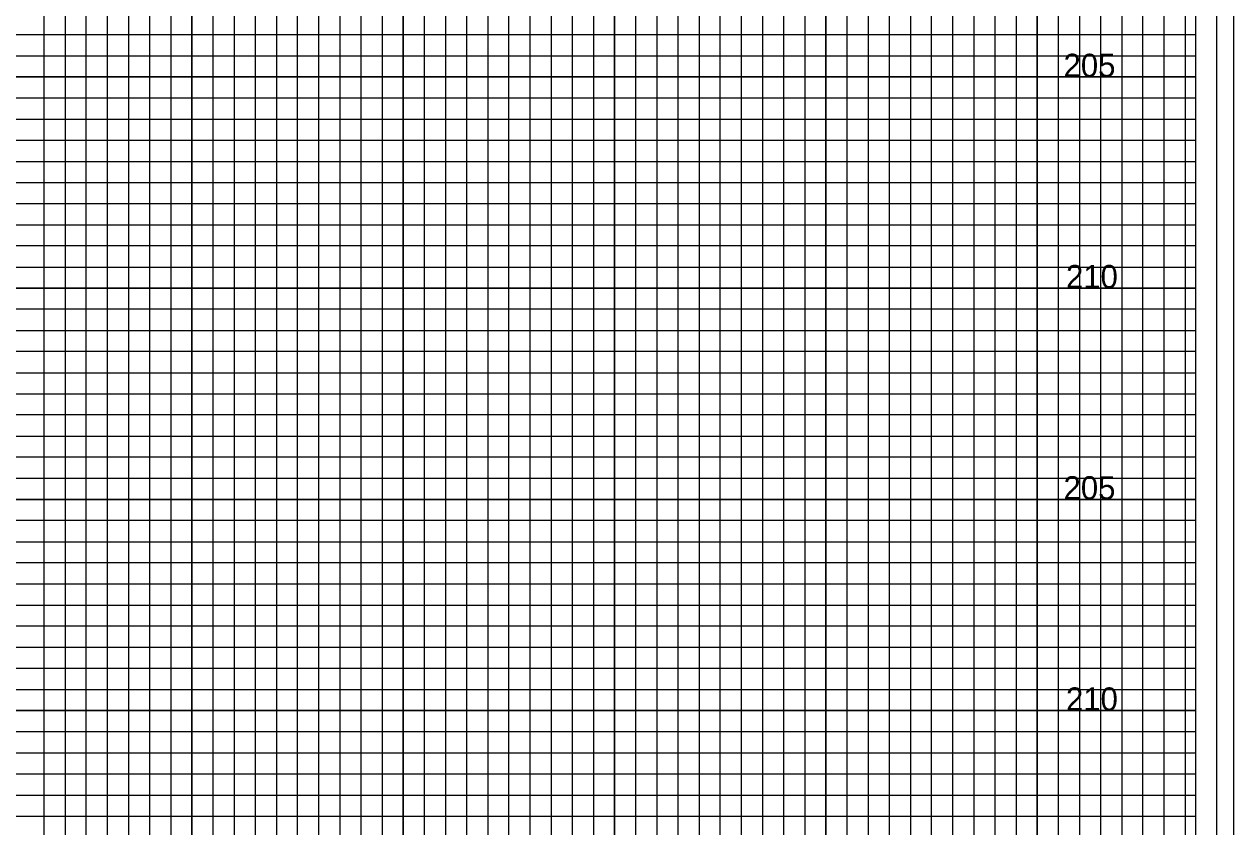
# Model space of a CAD drawing. Extents: x -4 to 103, y -2 to 492.
# Drawn here: x 74.78 to 103.4, y 32.25 to 51.25 of the extents above; entities that cross this region are included whole.
import ezdxf

# ---------------------------------------------------------------- set-up
doc = ezdxf.new("R2010")
doc.units = 0
for name, color, linetype in [('Old_Level_10', 7, 'Continuous'), ('Old_Level_5', 7, 'Continuous'), ('Old_Level_8', 7, 'Continuous'), ('Prop Dimension', 7, 'Continuous'), ('Prop XS Finish Grade Earthwork', 7, 'Continuous'), ('Prop XS SE Text', 7, 'Continuous'), ('Prop XSC Text', 7, 'Continuous')]:
    doc.layers.add(name, color=color, linetype=linetype)

msp = doc.modelspace()

# ---------------------------------------------------------------- linework, layer by layer
at = {"layer": 'Old_Level_10'}
for p, q in [((91.25, 0), (91.25, 63.425)), ((93.75, 0), (93.75, 63.425)), ((96.25, 0), (96.25, 63.425)), ((98.75, 0), (98.75, 63.425)), ((101.25, 0), (101.25, 63.425)), ((76.25, 0), (76.25, 62)), ((78.75, 0), (78.75, 62)), ((81.25, 0), (81.25, 62)), ((83.75, 0), (83.75, 62)), ((86.25, 0), (86.25, 62)), ((88.75, 0), (88.75, 62)), ((0, 50), (102.5, 50)), ((0, 47.5), (102.5, 47.5)), ((0, 45), (102.5, 45)), ((0, 42.5), (102.5, 42.5)), ((0, 40), (102.5, 40)), ((0, 37.5), (102.5, 37.5)), ((0, 35), (102.5, 35)), ((0, 32.5), (102.5, 32.5))]:
    msp.add_line(p, q, dxfattribs=at)
at = {"layer": 'Old_Level_5'}
msp.add_lwpolyline([(103.4, 67.4), (-3.5, 67.4), (-3.5, -2.425), (103.4, -2.425)], close=True, dxfattribs=at)
at = {"layer": 'Old_Level_8'}
for points in [[(91.25, 0), (91.25, 63.425), (93.75, 63.425), (93.75, 0)], [(96.25, 0), (96.25, 63.425), (98.75, 63.425), (98.75, 0)], [(101.25, 0), (101.25, 63.425)], [(76.25, 0), (76.25, 62), (78.75, 62), (78.75, 0)], [(81.25, 0), (81.25, 62), (83.75, 62), (83.75, 0)], [(86.25, 0), (86.25, 62), (88.75, 62), (88.75, 0)], [(0, 47.5), (102.5, 47.5), (102.5, 50), (0, 50)], [(0, 42.5), (102.5, 42.5), (102.5, 45), (0, 45)], [(0, 37.5), (102.5, 37.5), (102.5, 40), (0, 40)], [(0, 32.5), (102.5, 32.5), (102.5, 35), (0, 35)]]:
    msp.add_lwpolyline(points, dxfattribs=at)
at = {"layer": 'Prop Dimension'}
for points in [[(90.25, 0), (90.25, 63.425), (90.75, 63.425), (90.75, 0)], [(91.75, 0), (91.75, 63.425), (92.25, 63.425), (92.25, 0)], [(92.75, 0), (92.75, 63.425), (93.25, 63.425), (93.25, 0)], [(94.25, 0), (94.25, 63.425), (94.75, 63.425), (94.75, 0)], [(95.25, 0), (95.25, 63.425), (95.75, 63.425), (95.75, 0)], [(96.75, 0), (96.75, 63.425), (97.25, 63.425), (97.25, 0)], [(97.75, 0), (97.75, 63.425), (98.25, 63.425), (98.25, 0)], [(99.25, 0), (99.25, 63.425), (99.75, 63.425), (99.75, 0)], [(100.25, 0), (100.25, 63.425)], [(100.25, 63.425), (100.75, 63.425), (100.75, 0), (101.75, 0), (101.75, 63.425), (102.25, 63.425), (102.25, 0)], [(75.25, 0), (75.25, 62), (75.75, 62), (75.75, 0)], [(76.75, 0), (76.75, 62), (77.25, 62), (77.25, 0)], [(77.75, 0), (77.75, 62), (78.25, 62), (78.25, 0)], [(79.25, 0), (79.25, 62), (79.75, 62), (79.75, 0)], [(80.25, 0), (80.25, 62), (80.75, 62), (80.75, 0)], [(81.75, 0), (81.75, 62), (82.25, 62), (82.25, 0)], [(82.75, 0), (82.75, 62), (83.25, 62), (83.25, 0)], [(84.25, 0), (84.25, 62), (84.75, 62), (84.75, 0)], [(85.25, 0), (85.25, 62), (85.75, 62), (85.75, 0)], [(86.75, 0), (86.75, 62), (87.25, 62), (87.25, 0)], [(87.75, 0), (87.75, 62), (88.25, 62), (88.25, 0)], [(89.25, 0), (89.25, 62), (89.75, 62), (89.75, 0)], [(0, 50.5), (102.5, 50.5), (102.5, 51), (0, 51)], [(0, 49), (102.5, 49), (102.5, 49.5), (0, 49.5)], [(0, 48), (102.5, 48), (102.5, 48.5), (0, 48.5)], [(0, 46.5), (102.5, 46.5), (102.5, 47), (0, 47)], [(0, 45.5), (102.5, 45.5), (102.5, 46), (0, 46)], [(0, 44), (102.5, 44), (102.5, 44.5), (0, 44.5)], [(0, 43), (102.5, 43), (102.5, 43.5), (0, 43.5)], [(0, 41.5), (102.5, 41.5), (102.5, 42), (0, 42)], [(0, 40.5), (102.5, 40.5), (102.5, 41), (0, 41)], [(0, 39), (102.5, 39), (102.5, 39.5), (0, 39.5)], [(0, 38), (102.5, 38), (102.5, 38.5), (0, 38.5)], [(0, 36.5), (102.5, 36.5), (102.5, 37), (0, 37)], [(0, 35.5), (102.5, 35.5), (102.5, 36), (0, 36)], [(0, 34), (102.5, 34), (102.5, 34.5), (0, 34.5)], [(0, 33), (102.5, 33), (102.5, 33.5), (0, 33.5)]]:
    msp.add_lwpolyline(points, dxfattribs=at)
at = {"layer": 'Prop XS SE Text'}
msp.add_lwpolyline([(103, 66), (-2.8, 66), (-2.8, -1), (103, -1)], close=True, dxfattribs=at)
at = {"layer": 'Prop XSC Text'}
msp.add_lwpolyline([(102.5, 65), (0, 65), (0, 0), (102.5, 0)], close=True, dxfattribs=at)

# ---------------------------------------------------------------- texts
at = {"layer": 'Prop XS Finish Grade Earthwork'}
for s, p in [('205', (99.3724, 50)), ('210', (99.4296, 45)), ('205', (99.3724, 40)), ('210', (99.4296, 35))]:
    msp.add_text(s, height=0.55, dxfattribs=at).set_placement(p)

doc.saveas('drawing.dxf')
